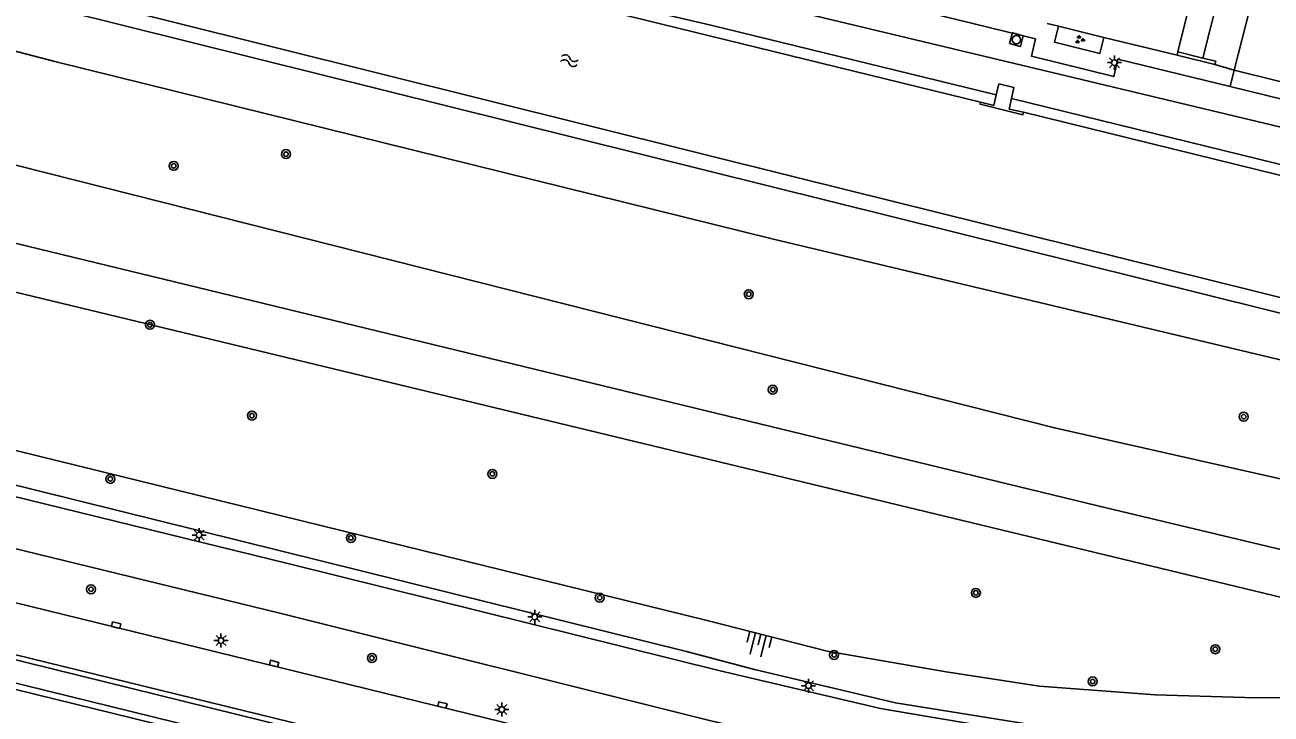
# Model space of a CAD drawing. Extents: x 125000 to 129004, y 397500 to 399008.
# Drawn here: x 126684.3 to 126795.1, y 398660.6 to 398721.9 of the extents above; entities that cross this region are included whole.
import ezdxf

# ---------------------------------------------------------------- set-up
doc = ezdxf.new("R2010")
doc.units = 0
for name, color, linetype in [('gg-afsc-muur', 7, 'Continuous'), ('gg-bbg-hoofdgebouw', 7, 'Continuous'), ('gg-bbg-luifel en loopbrug', 7, 'Continuous'), ('gg-knt-BGT kruinlijn', 7, 'Continuous'), ('gg-knt-bovenkant onderkant talud', 7, 'Continuous'), ('gg-knt-verharding', 7, 'Continuous'), ('gg-kntw-beschoeiing', 7, 'Continuous'), ('gg-kwrk-uitstroombak niveau min 01', 7, 'Continuous'), ('gt-grn-groengrens', 7, 'Continuous'), ('gt-grn-vlakafsluiter', 7, 'Continuous'), ('gt-grn-weggrens', 7, 'Continuous'), ('gt-symb-boom', 7, 'Continuous'), ('gt-symb-groenvak', 7, 'Continuous'), ('gt-symb-kolk', 7, 'Continuous'), ('gt-symb-lichtmast', 7, 'Continuous'), ('gt-symb-rioolschacht', 7, 'Continuous'), ('gt-symb-talud symbool', 7, 'Continuous'), ('gt-symb-watersymbool', 7, 'Continuous')]:
    doc.layers.add(name, color=color, linetype=linetype)

# ---------------------------------------------------------------- blocks, each defined once
blk = doc.blocks.new('gt0-GRVAK')
at = {"layer": 'gt-symb-groenvak'}
for p, q in [((-0.11, 0.19), (-0.23, 0.24)), ((-0.18, 0.15), (0.09, 0.15)), ((-0.09, 0.21), (-0.16, 0.32)), ((-0.05, 0.21), (-0.05, 0.39)), ((0, 0.21), (0.06, 0.32)), ((0.01, 0.19), (0.13, 0.24)), ((0.26, -0.05), (0.2, 0.06)), ((0.3, -0.05), (0.3, 0.13)), ((0.35, -0.05), (0.41, 0.06)), ((-0.24, -0.23), (-0.36, -0.18)), ((-0.32, -0.26), (-0.05, -0.26)), ((-0.23, -0.21), (-0.29, -0.09)), ((-0.18, -0.2), (-0.18, -0.02)), ((-0.14, -0.21), (-0.07, -0.09)), ((-0.12, -0.23), (0, -0.18)), ((0.24, -0.07), (0.12, -0.02)), ((0.17, -0.11), (0.44, -0.11)), ((0.37, -0.07), (0.49, -0.02))]:
    blk.add_line(p, q, dxfattribs=at)
blk = doc.blocks.new('gt0-LMAST')
at = {"layer": 'gt-symb-lichtmast'}
for p, q in [((-0.18, 0.17), (-0.45, 0.44)), ((-0.01, 0.25), (-0.01, 0.62)), ((0.17, 0.17), (0.44, 0.44)), ((-0.26, 0), (-0.63, 0)), ((-0.18, -0.18), (-0.45, -0.45)), ((-0.01, -0.25), (-0.01, -0.63)), ((0.44, -0.45), (0.17, -0.18)), ((0.24, 0), (0.62, 0))]:
    blk.add_line(p, q, dxfattribs=at)
blk.add_circle((-0.01, 0), 0.25, dxfattribs=at)
blk = doc.blocks.new('gt0-RS')
at = {"layer": 'gt-symb-rioolschacht'}
blk.add_lwpolyline([(-0.5, -0.5), (0.5, -0.5), (0.5, 0.5), (-0.5, 0.5)], close=True, dxfattribs=at)
blk.add_circle((0, 0), 0.375, dxfattribs=at)
blk = doc.blocks.new('gt0-BOOM')
at = {"layer": 'gt-symb-boom'}
for radius in [0.4, 0.2]:
    blk.add_circle((0, 0), radius, dxfattribs=at)
blk = doc.blocks.new('gt0-WA')
at = {"layer": 'gt-symb-watersymbool'}
for centre, start, end in [((-0.32, 0.02), 28.0725, 151.9275), ((0.43, 0.42), 208.0725, 331.9275), ((-0.32, -0.43), 28.0725, 151.9275), ((0.43, -0.03), 208.0725, 331.9275)]:
    blk.add_arc(centre, 0.425, start, end, dxfattribs=at)
blk = doc.blocks.new('gt0-KOLK')
at = {"layer": 'gt-symb-kolk'}
blk.add_lwpolyline([(0, 0), (0.37, 0), (0.37, 0.4), (-0.38, 0.4), (-0.38, 0), (0, 0)], dxfattribs=at)
blk = doc.blocks.new('gt0-TALUD_1')
at = {"layer": 'gt-symb-talud symbool'}
for p, q in [((-1, -1), (-1, 0)), ((-0.5, -2), (-0.5, 0)), ((0, -1), (0, 0)), ((0.5, -2), (0.5, 0)), ((1, -1), (1, 0))]:
    blk.add_line(p, q, dxfattribs=at)

msp = doc.modelspace()

# ---------------------------------------------------------------- linework, layer by layer
at = {"layer": 'gg-afsc-muur'}
msp.add_line((126790.14, 398718.33), (126786.77, 398719.16), dxfattribs=at)
msp.add_lwpolyline([(126789.08, 398718.92), (126790.22, 398718.64), (126790.14, 398718.33)], dxfattribs=at)
at = {"layer": 'gg-bbg-hoofdgebouw'}
for p, q in [((126788.15, 398724.77), (126786.85, 398719.48)), ((126776.22, 398721.74), (126775.22, 398721.99)), ((126780.26, 398720.75), (126776.22, 398721.74)), ((126786.77, 398719.16), (126780.26, 398720.75)), ((126786.85, 398719.48), (126786.77, 398719.16))]:
    msp.add_line(p, q, dxfattribs=at)
at = {"layer": 'gg-bbg-luifel en loopbrug'}
msp.add_line((126786.85, 398719.48), (126789.08, 398718.92), dxfattribs=at)
msp.add_lwpolyline([(126789.08, 398718.92), (126790.4, 398724.21), (126788.15, 398724.77)], dxfattribs=at)
at = {"layer": 'gg-knt-BGT kruinlijn'}
msp.add_line((126627.62, 398697.74), (126744.96, 398668.88), dxfattribs=at)
for points in [[(126851, 398698.78), (126795.89, 398712.81), (126733.11, 398727.82), (126678.84, 398741.29), (126629.99, 398753.74)], [(126844.02, 398680.01), (126809.31, 398688.9), (126750.86, 398702.81), (126686.93, 398718.61), (126627.9, 398734.05)], [(126818.73, 398665.49), (126623.12, 398712.63), (126622.09, 398707.47)], [(126744.96, 398668.88), (126755.65, 398666.17), (126766.23, 398664.32), (126774.52, 398663.06), (126784.83, 398662.27), (126792.8, 398662.03), (126802.19, 398661.99), (126809.62, 398662.48), (126817.94, 398662.87), (126825.21, 398663.91), (126820.76, 398664.9), (126818.73, 398665.49)]]:
    msp.add_lwpolyline(points, dxfattribs=at)
at = {"layer": 'gg-knt-bovenkant onderkant talud'}
msp.add_line((126652.29, 398688.62), (126743.12, 398666.14), dxfattribs=at)
for points in [[(126845.71, 398670.25), (126775.86, 398686.02), (126622.08, 398724.93)], [(126825.71, 398668.12), (126779.72, 398679.1), (126620.4, 398717.73)], [(126743.12, 398666.14), (126749.17, 398664.54), (126761.72, 398661.58), (126774.84, 398659.46), (126784.26, 398658.55), (126792.68, 398658.18), (126807.86, 398658.76), (126813.84, 398659.43), (126826.21, 398661.19), (126838.24, 398664.57)]]:
    msp.add_lwpolyline(points, dxfattribs=at)
at = {"layer": 'gg-knt-verharding'}
for p, q in [((126760.25, 398724.03), (126774.19, 398720.62)), ((126791.86, 398717.85), (126793.25, 398723.3)), ((126781.5, 398718.83), (126791.5, 398716.38)), ((126791.5, 398716.38), (126855.63, 398700.68)), ((126622.02, 398685.46), (126801.18, 398641.68)), ((126914.98, 398609.24), (126626.95, 398679.65)), ((126914.29, 398606.28), (126626.33, 398676.72))]:
    msp.add_line(p, q, dxfattribs=at)
for points in [[(126776.22, 398721.74), (126775.87, 398720.32), (126779.9, 398719.32), (126780.26, 398720.75)], [(126774.19, 398720.62), (126773.83, 398719.07), (126781.14, 398717.27), (126781.5, 398718.83)], [(126799.69, 398716.11), (126799.64, 398715.9), (126791.86, 398717.85)], [(126768.44, 398659.71), (126762.81, 398660.64), (126760.39, 398661.07), (126746.12, 398664.42), (126707.76, 398673.94), (126667.47, 398683.79), (126637.21, 398691.09), (126625.28, 398694.09)], [(126624.08, 398689.74), (126706.93, 398669.53), (126745.3, 398659.98), (126759.55, 398656.64)]]:
    msp.add_lwpolyline(points, dxfattribs=at)
at = {"layer": 'gg-kntw-beschoeiing'}
msp.add_line((126769.29, 398714.99), (126666.84, 398740.1), dxfattribs=at)
for points in [[(126839.56, 398686.85), (126810.19, 398694.09), (126753.19, 398708.23), (126687.73, 398724.56), (126630.64, 398738.85), (126627.17, 398742.39), (126627.22, 398743.21)], [(126773.11, 398714.09), (126848.93, 398695.45), (126851.26, 398693.58)]]:
    msp.add_lwpolyline(points, dxfattribs=at)
at = {"layer": 'gg-kwrk-uitstroombak niveau min 01'}
for points in [[(126770.69, 398715.65), (126770.93, 398716.62), (126772.26, 398716.29), (126772.04, 398715.31)], [(126769.29, 398714.99), (126770.46, 398714.7), (126770.69, 398715.65)], [(126772.04, 398715.31), (126771.84, 398714.38), (126773.11, 398714.09)], [(126773.11, 398714.09), (126773.06, 398713.87), (126769.24, 398714.8), (126769.29, 398714.99)]]:
    msp.add_lwpolyline(points, dxfattribs=at)
at = {"layer": 'gt-grn-groengrens'}
for points in [[(126626.95, 398744.49), (126626.36, 398741.4), (126629.92, 398737.53), (126744.89, 398708.9), (126839.24, 398685.45)], [(126770.69, 398715.65), (126745.29, 398721.83), (126739.69, 398723.16), (126667.12, 398741.25)], [(126772.04, 398715.31), (126848.95, 398696.46), (126851.81, 398694.27)], [(126743.12, 398648.64), (126617.87, 398679.44), (126618.39, 398681.42), (126743.16, 398650.66), (126890.98, 398614.47), (126890.5, 398612.76), (126743.12, 398648.64)]]:
    msp.add_lwpolyline(points, dxfattribs=at)
at = {"layer": 'gt-grn-vlakafsluiter'}
msp.add_line((126790.14, 398718.33), (126791.86, 398717.85), dxfattribs=at)
at = {"layer": 'gt-grn-weggrens'}
msp.add_line((126791.86, 398717.85), (126791.5, 398716.38), dxfattribs=at)

# ---------------------------------------------------------------- block references
at = {"layer": 'gt-symb-boom'}
for p in [(126697.49, 398709.33), (126707.49, 398710.37), (126748.67, 398697.91), (126695.38, 398695.19), (126750.8, 398689.42), (126704.45, 398687.11), (126792.7, 398687.02), (126725.85, 398681.93), (126691.86, 398681.49), (126713.26, 398676.24), (126690.13, 398671.67), (126735.4, 398670.92), (126768.87, 398671.35), (126790.18, 398666.34), (126715.13, 398665.55), (126756.26, 398665.83), (126779.26, 398663.47)]:
    msp.add_blockref('gt0-BOOM', p, dxfattribs=at)
at = {"layer": 'gt-symb-groenvak'}
msp.add_blockref('gt0-GRVAK', (126778.1, 398720.55), dxfattribs=at)
at = {"layer": 'gt-symb-kolk'}
for p, rotation in [((126692.33, 398668.28), -13.647238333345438), ((126706.38, 398664.87), -13.82779503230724), ((126721.36, 398661.18), -13.71646932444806)]:
    msp.add_blockref('gt0-KOLK', p, dxfattribs=dict(at, rotation=rotation))
at = {"layer": 'gt-symb-lichtmast'}
for p in [(126781.21, 398718.51), (126699.76, 398676.49), (126729.63, 398669.21), (126701.71, 398667.11), (126753.99, 398663.09), (126726.7, 398660.97)]:
    msp.add_blockref('gt0-LMAST', p, dxfattribs=at)
at = {"layer": 'gt-symb-rioolschacht', "rotation": 164.93576605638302}
msp.add_blockref('gt0-RS', (126772.48, 398720.55), dxfattribs=at)
at = {"layer": 'gt-symb-talud symbool', "xscale": 0.9999809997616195, "yscale": 0.9999809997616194, "rotation": -13.82779503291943}
msp.add_blockref('gt0-TALUD_1', (126749.74, 398667.71), dxfattribs=at)
at = {"layer": 'gt-symb-watersymbool', "rotation": -11.13011108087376}
msp.add_blockref('gt0-WA', (126732.65, 398718.7), dxfattribs=at)

doc.saveas('drawing.dxf')
